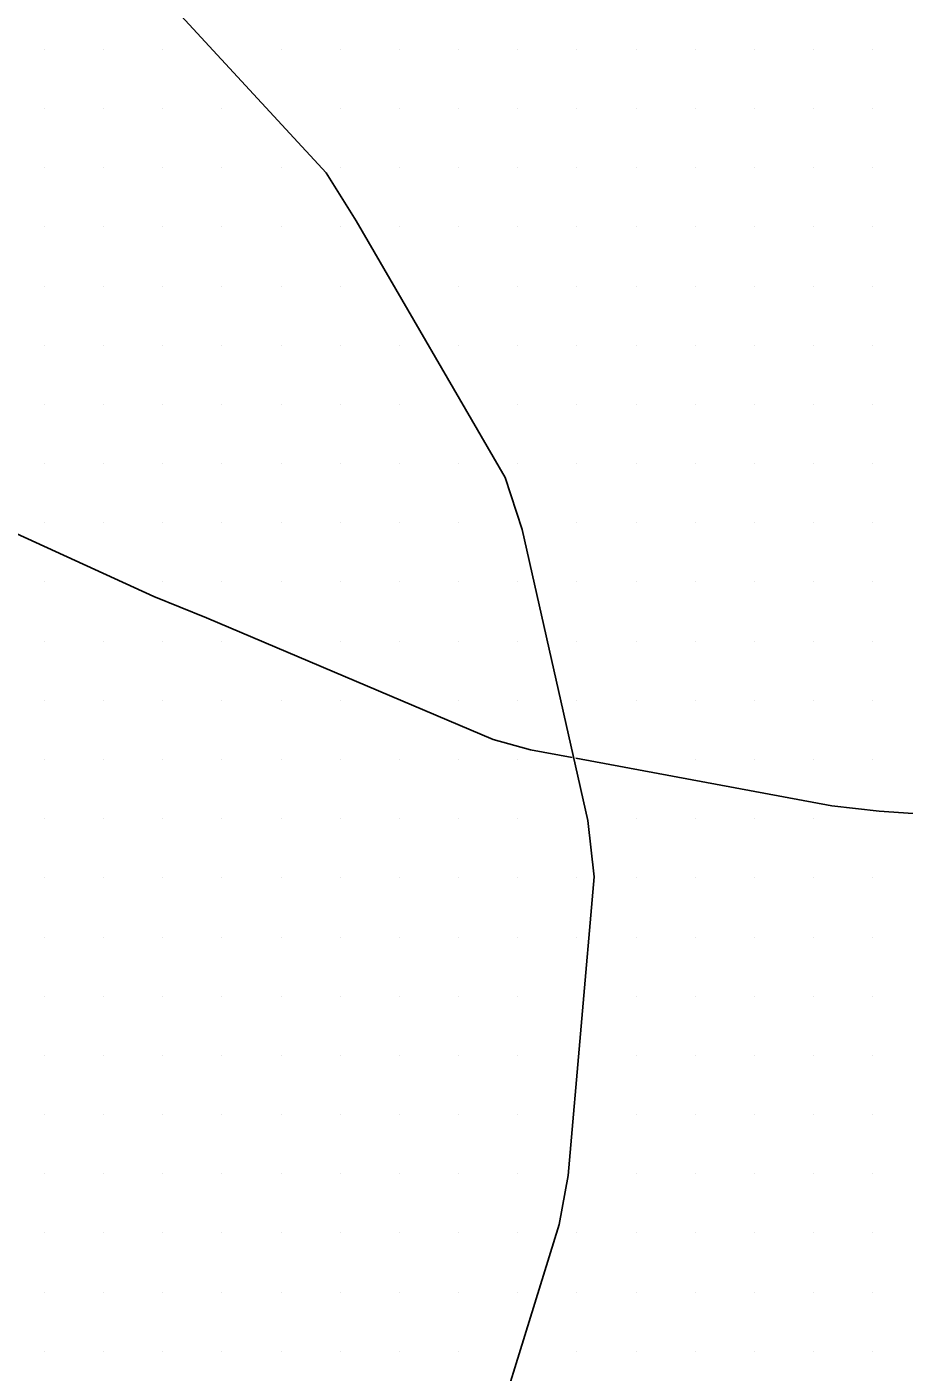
# Model space of a CAD drawing. Extents: x 1762120 to 1766775, y 709485 to 712965.
# Drawn here: x 1766185.5 to 1766222.6, y 710032.9 to 710089.7 of the extents above; entities that cross this region are included whole.
import ezdxf

# ---------------------------------------------------------------- set-up
doc = ezdxf.new("R2010")
doc.units = 0
doc.layers.add('Exist DTM Scan Elevation Point', color=7, linetype='Continuous')
doc.layers.add('Exist Roads EOT', color=7, linetype='Continuous')

msp = doc.modelspace()

# ---------------------------------------------------------------- linework, layer by layer
at = {"layer": 'Exist DTM Scan Elevation Point'}
for p, q in [((1766186.25, 710088.75), (1766186.25, 710088.75)), ((1766188.75, 710088.75), (1766188.75, 710088.75)), ((1766191.25, 710088.75), (1766191.25, 710088.75)), ((1766196.25, 710088.75), (1766196.25, 710088.75)), ((1766198.75, 710088.75), (1766198.75, 710088.75)), ((1766201.25, 710088.75), (1766201.25, 710088.75)), ((1766203.75, 710088.75), (1766203.75, 710088.75)), ((1766206.25, 710088.75), (1766206.25, 710088.75)), ((1766208.75, 710088.75), (1766208.75, 710088.75)), ((1766211.25, 710088.75), (1766211.25, 710088.75)), ((1766213.75, 710088.75), (1766213.75, 710088.75)), ((1766216.25, 710088.75), (1766216.25, 710088.75)), ((1766218.75, 710088.75), (1766218.75, 710088.75)), ((1766221.25, 710088.75), (1766221.25, 710088.75)), ((1766186.25, 710086.25), (1766186.25, 710086.25)), ((1766188.75, 710086.25), (1766188.75, 710086.25)), ((1766191.25, 710086.25), (1766191.25, 710086.25)), ((1766193.75, 710086.25), (1766193.75, 710086.25)), ((1766198.75, 710086.25), (1766198.75, 710086.25)), ((1766201.25, 710086.25), (1766201.25, 710086.25)), ((1766203.75, 710086.25), (1766203.75, 710086.25)), ((1766206.25, 710086.25), (1766206.25, 710086.25)), ((1766208.75, 710086.25), (1766208.75, 710086.25)), ((1766211.25, 710086.25), (1766211.25, 710086.25)), ((1766213.75, 710086.25), (1766213.75, 710086.25)), ((1766216.25, 710086.25), (1766216.25, 710086.25)), ((1766218.75, 710086.25), (1766218.75, 710086.25)), ((1766221.25, 710086.25), (1766221.25, 710086.25)), ((1766186.25, 710083.75), (1766186.25, 710083.75)), ((1766188.75, 710083.75), (1766188.75, 710083.75)), ((1766191.25, 710083.75), (1766191.25, 710083.75)), ((1766193.75, 710083.75), (1766193.75, 710083.75)), ((1766196.25, 710083.75), (1766196.25, 710083.75)), ((1766198.75, 710083.75), (1766198.75, 710083.75)), ((1766201.25, 710083.75), (1766201.25, 710083.75)), ((1766203.75, 710083.75), (1766203.75, 710083.75)), ((1766206.25, 710083.75), (1766206.25, 710083.75)), ((1766208.75, 710083.75), (1766208.75, 710083.75)), ((1766211.25, 710083.75), (1766211.25, 710083.75)), ((1766213.75, 710083.75), (1766213.75, 710083.75)), ((1766216.25, 710083.75), (1766216.25, 710083.75)), ((1766218.75, 710083.75), (1766218.75, 710083.75)), ((1766221.25, 710083.75), (1766221.25, 710083.75)), ((1766186.25, 710081.25), (1766186.25, 710081.25)), ((1766188.75, 710081.25), (1766188.75, 710081.25)), ((1766191.25, 710081.25), (1766191.25, 710081.25)), ((1766193.75, 710081.25), (1766193.75, 710081.25)), ((1766196.25, 710081.25), (1766196.25, 710081.25)), ((1766198.75, 710081.25), (1766198.75, 710081.25)), ((1766201.25, 710081.25), (1766201.25, 710081.25)), ((1766203.75, 710081.25), (1766203.75, 710081.25)), ((1766206.25, 710081.25), (1766206.25, 710081.25)), ((1766208.75, 710081.25), (1766208.75, 710081.25)), ((1766211.25, 710081.25), (1766211.25, 710081.25)), ((1766213.75, 710081.25), (1766213.75, 710081.25)), ((1766216.25, 710081.25), (1766216.25, 710081.25)), ((1766218.75, 710081.25), (1766218.75, 710081.25)), ((1766221.25, 710081.25), (1766221.25, 710081.25)), ((1766186.25, 710078.75), (1766186.25, 710078.75)), ((1766188.75, 710078.75), (1766188.75, 710078.75)), ((1766191.25, 710078.75), (1766191.25, 710078.75)), ((1766193.75, 710078.75), (1766193.75, 710078.75)), ((1766196.25, 710078.75), (1766196.25, 710078.75)), ((1766198.75, 710078.75), (1766198.75, 710078.75)), ((1766203.75, 710078.75), (1766203.75, 710078.75)), ((1766206.25, 710078.75), (1766206.25, 710078.75)), ((1766208.75, 710078.75), (1766208.75, 710078.75)), ((1766211.25, 710078.75), (1766211.25, 710078.75)), ((1766213.75, 710078.75), (1766213.75, 710078.75)), ((1766216.25, 710078.75), (1766216.25, 710078.75)), ((1766218.75, 710078.75), (1766218.75, 710078.75)), ((1766221.25, 710078.75), (1766221.25, 710078.75)), ((1766186.25, 710076.25), (1766186.25, 710076.25)), ((1766188.75, 710076.25), (1766188.75, 710076.25)), ((1766191.25, 710076.25), (1766191.25, 710076.25)), ((1766193.75, 710076.25), (1766193.75, 710076.25)), ((1766196.25, 710076.25), (1766196.25, 710076.25)), ((1766198.75, 710076.25), (1766198.75, 710076.25)), ((1766201.25, 710076.25), (1766201.25, 710076.25)), ((1766203.75, 710076.25), (1766203.75, 710076.25)), ((1766206.25, 710076.25), (1766206.25, 710076.25)), ((1766208.75, 710076.25), (1766208.75, 710076.25)), ((1766211.25, 710076.25), (1766211.25, 710076.25)), ((1766213.75, 710076.25), (1766213.75, 710076.25)), ((1766216.25, 710076.25), (1766216.25, 710076.25)), ((1766218.75, 710076.25), (1766218.75, 710076.25)), ((1766221.25, 710076.25), (1766221.25, 710076.25)), ((1766186.25, 710073.75), (1766186.25, 710073.75)), ((1766188.75, 710073.75), (1766188.75, 710073.75)), ((1766191.25, 710073.75), (1766191.25, 710073.75)), ((1766193.75, 710073.75), (1766193.75, 710073.75)), ((1766196.25, 710073.75), (1766196.25, 710073.75)), ((1766198.75, 710073.75), (1766198.75, 710073.75)), ((1766201.25, 710073.75), (1766201.25, 710073.75)), ((1766206.25, 710073.75), (1766206.25, 710073.75)), ((1766208.75, 710073.75), (1766208.75, 710073.75)), ((1766211.25, 710073.75), (1766211.25, 710073.75)), ((1766213.75, 710073.75), (1766213.75, 710073.75)), ((1766216.25, 710073.75), (1766216.25, 710073.75)), ((1766218.75, 710073.75), (1766218.75, 710073.75)), ((1766221.25, 710073.75), (1766221.25, 710073.75)), ((1766186.25, 710071.25), (1766186.25, 710071.25)), ((1766188.75, 710071.25), (1766188.75, 710071.25)), ((1766191.25, 710071.25), (1766191.25, 710071.25)), ((1766193.75, 710071.25), (1766193.75, 710071.25)), ((1766196.25, 710071.25), (1766196.25, 710071.25)), ((1766198.75, 710071.25), (1766198.75, 710071.25)), ((1766201.25, 710071.25), (1766201.25, 710071.25)), ((1766203.75, 710071.25), (1766203.75, 710071.25)), ((1766206.25, 710071.25), (1766206.25, 710071.25)), ((1766208.75, 710071.25), (1766208.75, 710071.25)), ((1766211.25, 710071.25), (1766211.25, 710071.25)), ((1766213.75, 710071.25), (1766213.75, 710071.25)), ((1766216.25, 710071.25), (1766216.25, 710071.25)), ((1766218.75, 710071.25), (1766218.75, 710071.25)), ((1766221.25, 710071.25), (1766221.25, 710071.25)), ((1766186.25, 710068.75), (1766186.25, 710068.75)), ((1766188.75, 710068.75), (1766188.75, 710068.75)), ((1766191.25, 710068.75), (1766191.25, 710068.75)), ((1766193.75, 710068.75), (1766193.75, 710068.75)), ((1766196.25, 710068.75), (1766196.25, 710068.75)), ((1766198.75, 710068.75), (1766198.75, 710068.75)), ((1766201.25, 710068.75), (1766201.25, 710068.75)), ((1766203.75, 710068.75), (1766203.75, 710068.75)), ((1766208.75, 710068.75), (1766208.75, 710068.75)), ((1766211.25, 710068.75), (1766211.25, 710068.75)), ((1766213.75, 710068.75), (1766213.75, 710068.75)), ((1766216.25, 710068.75), (1766216.25, 710068.75)), ((1766218.75, 710068.75), (1766218.75, 710068.75)), ((1766221.25, 710068.75), (1766221.25, 710068.75)), ((1766186.25, 710066.25), (1766186.25, 710066.25)), ((1766191.25, 710066.25), (1766191.25, 710066.25)), ((1766193.75, 710066.25), (1766193.75, 710066.25)), ((1766196.25, 710066.25), (1766196.25, 710066.25)), ((1766198.75, 710066.25), (1766198.75, 710066.25)), ((1766201.25, 710066.25), (1766201.25, 710066.25)), ((1766203.75, 710066.25), (1766203.75, 710066.25)), ((1766206.25, 710066.25), (1766206.25, 710066.25)), ((1766208.75, 710066.25), (1766208.75, 710066.25)), ((1766211.25, 710066.25), (1766211.25, 710066.25)), ((1766213.75, 710066.25), (1766213.75, 710066.25)), ((1766216.25, 710066.25), (1766216.25, 710066.25)), ((1766218.75, 710066.25), (1766218.75, 710066.25)), ((1766221.25, 710066.25), (1766221.25, 710066.25)), ((1766186.25, 710063.75), (1766186.25, 710063.75)), ((1766188.75, 710063.75), (1766188.75, 710063.75)), ((1766191.25, 710063.75), (1766191.25, 710063.75)), ((1766193.75, 710063.75), (1766193.75, 710063.75)), ((1766198.75, 710063.75), (1766198.75, 710063.75)), ((1766201.25, 710063.75), (1766201.25, 710063.75)), ((1766203.75, 710063.75), (1766203.75, 710063.75)), ((1766206.25, 710063.75), (1766206.25, 710063.75)), ((1766208.75, 710063.75), (1766208.75, 710063.75)), ((1766211.25, 710063.75), (1766211.25, 710063.75)), ((1766213.75, 710063.75), (1766213.75, 710063.75)), ((1766216.25, 710063.75), (1766216.25, 710063.75)), ((1766218.75, 710063.75), (1766218.75, 710063.75)), ((1766221.25, 710063.75), (1766221.25, 710063.75)), ((1766186.25, 710061.25), (1766186.25, 710061.25)), ((1766188.75, 710061.25), (1766188.75, 710061.25)), ((1766191.25, 710061.25), (1766191.25, 710061.25)), ((1766193.75, 710061.25), (1766193.75, 710061.25)), ((1766196.25, 710061.25), (1766196.25, 710061.25)), ((1766198.75, 710061.25), (1766198.75, 710061.25)), ((1766203.75, 710061.25), (1766203.75, 710061.25)), ((1766206.25, 710061.25), (1766206.25, 710061.25)), ((1766208.75, 710061.25), (1766208.75, 710061.25)), ((1766211.25, 710061.25), (1766211.25, 710061.25)), ((1766213.75, 710061.25), (1766213.75, 710061.25)), ((1766216.25, 710061.25), (1766216.25, 710061.25)), ((1766218.75, 710061.25), (1766218.75, 710061.25)), ((1766221.25, 710061.25), (1766221.25, 710061.25)), ((1766186.25, 710058.75), (1766186.25, 710058.75)), ((1766188.75, 710058.75), (1766188.75, 710058.75)), ((1766191.25, 710058.75), (1766191.25, 710058.75)), ((1766193.75, 710058.75), (1766193.75, 710058.75)), ((1766196.25, 710058.75), (1766196.25, 710058.75)), ((1766198.75, 710058.75), (1766198.75, 710058.75)), ((1766201.25, 710058.75), (1766201.25, 710058.75)), ((1766203.75, 710058.75), (1766203.75, 710058.75)), ((1766206.25, 710058.75), (1766206.25, 710058.75)), ((1766213.75, 710058.75), (1766213.75, 710058.75)), ((1766216.25, 710058.75), (1766216.25, 710058.75)), ((1766218.75, 710058.75), (1766218.75, 710058.75)), ((1766221.25, 710058.75), (1766221.25, 710058.75)), ((1766186.25, 710056.25), (1766186.25, 710056.25)), ((1766188.75, 710056.25), (1766188.75, 710056.25)), ((1766191.25, 710056.25), (1766191.25, 710056.25)), ((1766193.75, 710056.25), (1766193.75, 710056.25)), ((1766196.25, 710056.25), (1766196.25, 710056.25)), ((1766198.75, 710056.25), (1766198.75, 710056.25)), ((1766201.25, 710056.25), (1766201.25, 710056.25)), ((1766203.75, 710056.25), (1766203.75, 710056.25)), ((1766206.25, 710056.25), (1766206.25, 710056.25)), ((1766211.25, 710056.25), (1766211.25, 710056.25)), ((1766213.75, 710056.25), (1766213.75, 710056.25)), ((1766216.25, 710056.25), (1766216.25, 710056.25)), ((1766218.75, 710056.25), (1766218.75, 710056.25)), ((1766186.25, 710053.75), (1766186.25, 710053.75)), ((1766188.75, 710053.75), (1766188.75, 710053.75)), ((1766191.25, 710053.75), (1766191.25, 710053.75)), ((1766193.75, 710053.75), (1766193.75, 710053.75)), ((1766196.25, 710053.75), (1766196.25, 710053.75)), ((1766198.75, 710053.75), (1766198.75, 710053.75)), ((1766201.25, 710053.75), (1766201.25, 710053.75)), ((1766203.75, 710053.75), (1766203.75, 710053.75)), ((1766206.25, 710053.75), (1766206.25, 710053.75)), ((1766208.75, 710053.75), (1766208.75, 710053.75)), ((1766211.25, 710053.75), (1766211.25, 710053.75)), ((1766213.75, 710053.75), (1766213.75, 710053.75)), ((1766216.25, 710053.75), (1766216.25, 710053.75)), ((1766218.75, 710053.75), (1766218.75, 710053.75)), ((1766221.25, 710053.75), (1766221.25, 710053.75)), ((1766186.25, 710051.25), (1766186.25, 710051.25)), ((1766188.75, 710051.25), (1766188.75, 710051.25)), ((1766191.25, 710051.25), (1766191.25, 710051.25)), ((1766193.75, 710051.25), (1766193.75, 710051.25)), ((1766196.25, 710051.25), (1766196.25, 710051.25)), ((1766198.75, 710051.25), (1766198.75, 710051.25)), ((1766201.25, 710051.25), (1766201.25, 710051.25)), ((1766203.75, 710051.25), (1766203.75, 710051.25)), ((1766206.25, 710051.25), (1766206.25, 710051.25)), ((1766208.75, 710051.25), (1766208.75, 710051.25)), ((1766211.25, 710051.25), (1766211.25, 710051.25)), ((1766213.75, 710051.25), (1766213.75, 710051.25)), ((1766216.25, 710051.25), (1766216.25, 710051.25)), ((1766218.75, 710051.25), (1766218.75, 710051.25)), ((1766221.25, 710051.25), (1766221.25, 710051.25)), ((1766186.25, 710048.75), (1766186.25, 710048.75)), ((1766188.75, 710048.75), (1766188.75, 710048.75)), ((1766191.25, 710048.75), (1766191.25, 710048.75)), ((1766193.75, 710048.75), (1766193.75, 710048.75)), ((1766196.25, 710048.75), (1766196.25, 710048.75)), ((1766198.75, 710048.75), (1766198.75, 710048.75)), ((1766201.25, 710048.75), (1766201.25, 710048.75)), ((1766203.75, 710048.75), (1766203.75, 710048.75)), ((1766206.25, 710048.75), (1766206.25, 710048.75)), ((1766211.25, 710048.75), (1766211.25, 710048.75)), ((1766213.75, 710048.75), (1766213.75, 710048.75)), ((1766216.25, 710048.75), (1766216.25, 710048.75)), ((1766218.75, 710048.75), (1766218.75, 710048.75)), ((1766221.25, 710048.75), (1766221.25, 710048.75)), ((1766186.25, 710046.25), (1766186.25, 710046.25)), ((1766188.75, 710046.25), (1766188.75, 710046.25)), ((1766191.25, 710046.25), (1766191.25, 710046.25)), ((1766193.75, 710046.25), (1766193.75, 710046.25)), ((1766196.25, 710046.25), (1766196.25, 710046.25)), ((1766198.75, 710046.25), (1766198.75, 710046.25)), ((1766201.25, 710046.25), (1766201.25, 710046.25)), ((1766203.75, 710046.25), (1766203.75, 710046.25)), ((1766206.25, 710046.25), (1766206.25, 710046.25)), ((1766211.25, 710046.25), (1766211.25, 710046.25)), ((1766213.75, 710046.25), (1766213.75, 710046.25)), ((1766216.25, 710046.25), (1766216.25, 710046.25)), ((1766218.75, 710046.25), (1766218.75, 710046.25)), ((1766221.25, 710046.25), (1766221.25, 710046.25)), ((1766186.25, 710043.75), (1766186.25, 710043.75)), ((1766188.75, 710043.75), (1766188.75, 710043.75)), ((1766191.25, 710043.75), (1766191.25, 710043.75)), ((1766193.75, 710043.75), (1766193.75, 710043.75)), ((1766196.25, 710043.75), (1766196.25, 710043.75)), ((1766198.75, 710043.75), (1766198.75, 710043.75)), ((1766201.25, 710043.75), (1766201.25, 710043.75)), ((1766203.75, 710043.75), (1766203.75, 710043.75)), ((1766206.25, 710043.75), (1766206.25, 710043.75)), ((1766211.25, 710043.75), (1766211.25, 710043.75)), ((1766213.75, 710043.75), (1766213.75, 710043.75)), ((1766216.25, 710043.75), (1766216.25, 710043.75)), ((1766218.75, 710043.75), (1766218.75, 710043.75)), ((1766221.25, 710043.75), (1766221.25, 710043.75)), ((1766186.25, 710041.25), (1766186.25, 710041.25)), ((1766188.75, 710041.25), (1766188.75, 710041.25)), ((1766191.25, 710041.25), (1766191.25, 710041.25)), ((1766193.75, 710041.25), (1766193.75, 710041.25)), ((1766196.25, 710041.25), (1766196.25, 710041.25)), ((1766198.75, 710041.25), (1766198.75, 710041.25)), ((1766201.25, 710041.25), (1766201.25, 710041.25)), ((1766203.75, 710041.25), (1766203.75, 710041.25)), ((1766206.25, 710041.25), (1766206.25, 710041.25)), ((1766211.25, 710041.25), (1766211.25, 710041.25)), ((1766213.75, 710041.25), (1766213.75, 710041.25)), ((1766216.25, 710041.25), (1766216.25, 710041.25)), ((1766218.75, 710041.25), (1766218.75, 710041.25)), ((1766221.25, 710041.25), (1766221.25, 710041.25)), ((1766186.25, 710038.75), (1766186.25, 710038.75)), ((1766188.75, 710038.75), (1766188.75, 710038.75)), ((1766191.25, 710038.75), (1766191.25, 710038.75)), ((1766193.75, 710038.75), (1766193.75, 710038.75)), ((1766196.25, 710038.75), (1766196.25, 710038.75)), ((1766198.75, 710038.75), (1766198.75, 710038.75)), ((1766201.25, 710038.75), (1766201.25, 710038.75)), ((1766203.75, 710038.75), (1766203.75, 710038.75)), ((1766206.25, 710038.75), (1766206.25, 710038.75)), ((1766208.75, 710038.75), (1766208.75, 710038.75)), ((1766211.25, 710038.75), (1766211.25, 710038.75)), ((1766213.75, 710038.75), (1766213.75, 710038.75)), ((1766216.25, 710038.75), (1766216.25, 710038.75)), ((1766218.75, 710038.75), (1766218.75, 710038.75)), ((1766221.25, 710038.75), (1766221.25, 710038.75)), ((1766186.25, 710036.25), (1766186.25, 710036.25)), ((1766188.75, 710036.25), (1766188.75, 710036.25)), ((1766191.25, 710036.25), (1766191.25, 710036.25)), ((1766193.75, 710036.25), (1766193.75, 710036.25)), ((1766196.25, 710036.25), (1766196.25, 710036.25)), ((1766198.75, 710036.25), (1766198.75, 710036.25)), ((1766201.25, 710036.25), (1766201.25, 710036.25)), ((1766203.75, 710036.25), (1766203.75, 710036.25)), ((1766206.25, 710036.25), (1766206.25, 710036.25)), ((1766208.75, 710036.25), (1766208.75, 710036.25)), ((1766211.25, 710036.25), (1766211.25, 710036.25)), ((1766213.75, 710036.25), (1766213.75, 710036.25)), ((1766216.25, 710036.25), (1766216.25, 710036.25)), ((1766218.75, 710036.25), (1766218.75, 710036.25)), ((1766221.25, 710036.25), (1766221.25, 710036.25)), ((1766186.25, 710033.75), (1766186.25, 710033.75)), ((1766188.75, 710033.75), (1766188.75, 710033.75)), ((1766191.25, 710033.75), (1766191.25, 710033.75)), ((1766193.75, 710033.75), (1766193.75, 710033.75)), ((1766196.25, 710033.75), (1766196.25, 710033.75)), ((1766198.75, 710033.75), (1766198.75, 710033.75)), ((1766201.25, 710033.75), (1766201.25, 710033.75)), ((1766203.75, 710033.75), (1766203.75, 710033.75)), ((1766208.75, 710033.75), (1766208.75, 710033.75)), ((1766211.25, 710033.75), (1766211.25, 710033.75)), ((1766213.75, 710033.75), (1766213.75, 710033.75)), ((1766216.25, 710033.75), (1766216.25, 710033.75)), ((1766218.75, 710033.75), (1766218.75, 710033.75)), ((1766221.25, 710033.75), (1766221.25, 710033.75))]:
    msp.add_line(p, q, dxfattribs=at)
at = {"layer": 'Exist Roads EOT'}
for points in [[(1766186.897, 709999.877), (1766188.076, 710001.351), (1766196.149, 710011.795), (1766197.37, 710013.48), (1766203.377, 710024.894), (1766204.063, 710026.411), (1766208.002, 710039.104), (1766208.384, 710041.169), (1766209.475, 710053.799), (1766209.211, 710056.17), (1766206.439, 710068.46), (1766205.717, 710070.662), (1766199.423, 710081.504), (1766198.148, 710083.538), (1766189.293, 710093.131), (1766187.862, 710094.515), (1766177.313, 710102.277), (1766175.834, 710103.349), (1766164.973, 710110.536), (1766163.06, 710111.715), (1766149.85, 710119.614), (1766141.28, 710124.576), (1766116.924, 710138.167)], [(1766150.716, 710086.184), (1766152.827, 710084.993), (1766163.884, 710078.669), (1766165.724, 710077.646), (1766177.366, 710071.826), (1766179.23, 710070.959), (1766190.878, 710065.629), (1766193.092, 710064.738), (1766205.204, 710059.595), (1766206.783, 710059.153), (1766208.544, 710058.827)], [(1766208.702, 710058.798), (1766219.514, 710056.796), (1766221.51, 710056.567), (1766234.199, 710055.696), (1766235.762, 710055.648), (1766248.698, 710057.107), (1766250.538, 710057.371), (1766264.155, 710061.607), (1766265.899, 710062.402), (1766281.247, 710071.113), (1766282.847, 710072.136), (1766291.343, 710079.986), (1766292.458, 710081.101)]]:
    msp.add_lwpolyline(points, dxfattribs=at)

doc.saveas('drawing.dxf')
